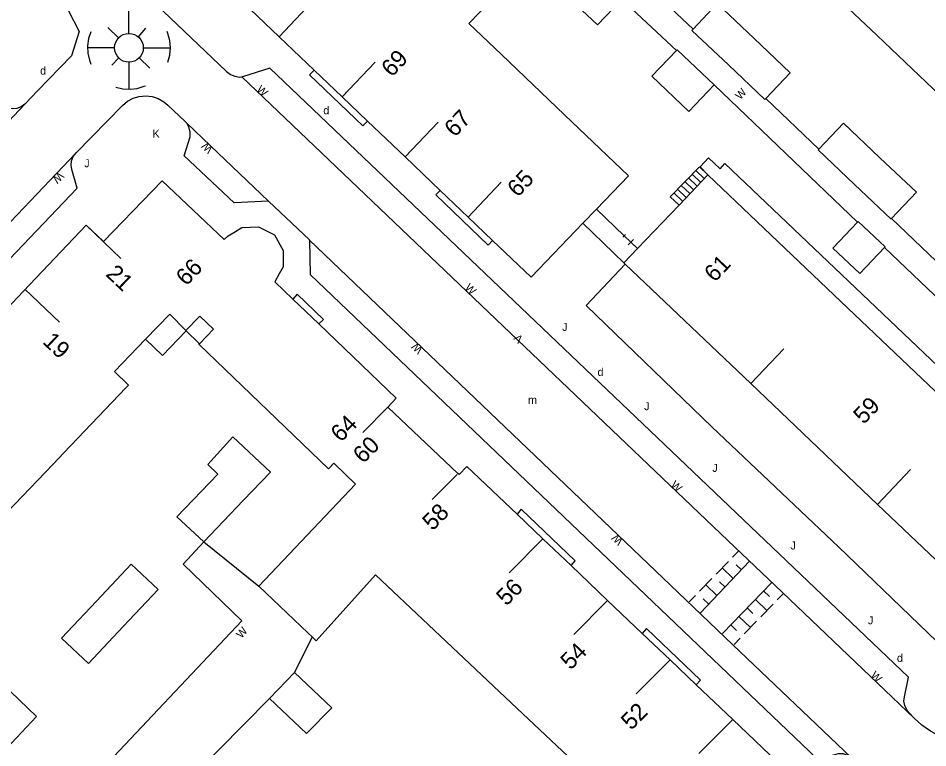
# Model space of a CAD drawing. Extents: x 134999 to 136502, y 457398 to 459002.
# Drawn here: x 135185.3 to 135242.1, y 458082.9 to 458128.5 of the extents above; entities that cross this region are included whole.
import ezdxf

# ---------------------------------------------------------------- set-up
doc = ezdxf.new("R2010")
doc.units = 0
for name, color, linetype in [('RI_DGTB_15', 7, 'Continuous'), ('RI_DGTB_2', 7, 'Continuous'), ('RI_DGTB_23', 7, 'Continuous'), ('RI_DGTB_28', 7, 'Continuous'), ('RI_DGTB_29', 7, 'Continuous'), ('RI_DGTB_30', 7, 'Continuous'), ('RI_DGTB_31', 7, 'Continuous'), ('RI_DGTB_35', 7, 'Continuous'), ('RI_DGTB_36', 7, 'Continuous'), ('RI_DGTB_43', 7, 'Continuous'), ('RI_DGTB_5', 7, 'Continuous'), ('RI_DGTB_53', 7, 'Continuous'), ('RI_DGTB_6', 7, 'Continuous'), ('RI_DGTB_7', 7, 'Continuous')]:
    doc.layers.add(name, color=color, linetype=linetype)

msp = doc.modelspace()

# ---------------------------------------------------------------- linework, layer by layer
at = {"layer": 'RI_DGTB_15'}
for p, q in [((135201.553, 458127.363), (135203.625, 458129.534)), ((135205.49, 458123.605), (135207.562, 458125.776)), ((135209.427, 458119.847), (135211.499, 458122.018)), ((135213.364, 458116.089), (135215.436, 458118.26)), ((135189.491, 458115.573), (135191.664, 458113.505)), ((135185.664, 458111.579), (135187.837, 458109.511)), ((135231.031, 458105.671), (135233.101, 458107.843)), ((135208.351, 458104.201), (135206.784, 458102.627)), ((135238.951, 458098.121), (135241.021, 458100.293)), ((135212.679, 458099.992), (135211.116, 458098.421)), ((135218.046, 458095.964), (135215.93, 458093.838)), ((135222.087, 458092.116), (135219.971, 458089.99)), ((135225.996, 458088.394), (135223.88, 458086.268)), ((135229.908, 458084.669), (135227.792, 458082.543))]:
    msp.add_line(p, q, dxfattribs=at)
at = {"layer": 'RI_DGTB_2'}
for p, q in [((135234.98, 458131.197), (135238.927, 458127.438)), ((135238.927, 458127.438), (135242.874, 458123.678)), ((135215.453, 458126.245), (135219.388, 458122.485)), ((135226.554, 458116.828), (135228.361, 458118.721)), ((135228.361, 458118.721), (135236.246, 458111.207)), ((135226.554, 458116.828), (135223.965, 458114.115)), ((135231.032, 458105.671), (135223.188, 458113.148)), ((135236.246, 458111.207), (135244.167, 458103.659)), ((135195.731, 458108.991), (135194.731, 458110.021)), ((135197.459, 458109.075), (135196.587, 458108.168)), ((135191.982, 458105.405), (135188.112, 458101.344)), ((135238.951, 458098.121), (135231.032, 458105.671)), ((135212.736, 458100.053), (135208.351, 458104.201)), ((135246.835, 458090.605), (135238.951, 458098.121)), ((135203.351, 458090.089), (135200.291, 458093.011)), ((135203.621, 458089.831), (135203.351, 458090.089)), ((135216.061, 458085.719), (135212, 458089.545)), ((135219.987, 458082.015), (135216.061, 458085.719)), ((135229.908, 458084.669), (135233.603, 458081.15))]:
    msp.add_line(p, q, dxfattribs=at)
for points in [[(135201.551, 458127.361), (135199.305, 458129.504)], [(135213.42, 458128.187), (135215.453, 458126.245)], [(135203.741, 458125.271), (135201.551, 458127.361)], [(135205.489, 458123.603), (135203.741, 458125.271)], [(135207.072, 458122.092), (135205.489, 458123.603)], [(135219.388, 458122.485), (135223.391, 458118.661), (135221.385, 458116.576)], [(135209.426, 458119.846), (135207.072, 458122.092)], [(135211.621, 458117.751), (135209.426, 458119.846)], [(135190.581, 458114.551), (135194.241, 458118.361), (135198.121, 458114.682), (135198.37, 458114.92), (135198.829, 458115.192)], [(135213.364, 458116.088), (135211.621, 458117.751)], [(135214.901, 458114.621), (135213.364, 458116.088)], [(135221.385, 458116.576), (135220.538, 458115.696)], [(135185.574, 458111.457), (135189.491, 458115.571), (135190.581, 458114.551)], [(135198.829, 458115.192), (135199.23, 458115.43), (135200.28, 458115.48), (135201.26, 458114.98), (135201.82, 458113.99), (135201.81, 458112.97), (135201.564, 458112.53)], [(135220.538, 458115.696), (135217.301, 458112.331), (135214.901, 458114.621)], [(135223.965, 458114.115), (135223.111, 458113.221)], [(135223.111, 458113.221), (135223.188, 458113.148)], [(135201.564, 458112.53), (135201.285, 458112.03)], [(135202.419, 458110.947), (135201.285, 458112.03)], [(135183.428, 458109.204), (135185.574, 458111.457)], [(135204.034, 458109.404), (135202.419, 458110.947)], [(135194.731, 458110.021), (135193.208, 458108.445)], [(135195.731, 458108.991), (135196.597, 458109.898), (135197.459, 458109.075)], [(135208.351, 458104.201), (135208.882, 458104.771), (135204.034, 458109.404)], [(135195.731, 458108.991), (135195.743, 458108.979)], [(135195.743, 458108.979), (135196.587, 458108.168)], [(135193.208, 458108.445), (135191.271, 458106.441), (135192.151, 458105.582), (135191.982, 458105.405)], [(135204.981, 458100.691), (135204.641, 458100.351), (135196.551, 458108.131), (135196.587, 458108.168)], [(135188.112, 458101.344), (135187.439, 458100.64)], [(135200.291, 458093.011), (135206.341, 458099.391), (135204.981, 458100.691)], [(135216.431, 458097.501), (135213.281, 458100.501), (135212.801, 458099.991), (135212.736, 458100.053)], [(135218.046, 458095.964), (135216.431, 458097.501)], [(135219.802, 458094.292), (135218.046, 458095.964)], [(135222.087, 458092.116), (135219.802, 458094.292)], [(135212, 458089.545), (135207.576, 458093.714), (135203.876, 458089.587), (135203.621, 458089.831)], [(135224.248, 458090.058), (135222.087, 458092.116)], [(135225.996, 458088.394), (135224.248, 458090.058)], [(135227.63, 458086.838), (135225.996, 458088.394)], [(135229.908, 458084.669), (135227.63, 458086.838)]]:
    msp.add_lwpolyline(points, dxfattribs=at)
at = {"layer": 'RI_DGTB_23'}
msp.add_line((135223.111, 458113.221), (135220.538, 458115.696), dxfattribs=at)
at = {"layer": 'RI_DGTB_28'}
for p, q in [((135227.603, 458119.003), (135228.133, 458118.487)), ((135227.147, 458118.534), (135227.677, 458118.018)), ((135227.375, 458118.769), (135227.905, 458118.253)), ((135226.462, 458117.831), (135226.992, 458117.315)), ((135226.69, 458118.066), (135227.22, 458117.55)), ((135226.918, 458118.3), (135227.448, 458117.784)), ((135226.234, 458117.597), (135226.764, 458117.081))]:
    msp.add_line(p, q, dxfattribs=at)
msp.add_lwpolyline([(135228.361, 458118.721), (135227.831, 458119.237), (135226.005, 458117.362), (135226.554, 458116.828)], dxfattribs=at)
at = {"layer": 'RI_DGTB_31'}
for p, q in [((135192.172, 458127.57), (135192.176, 458129.26)), ((135191.522, 458127.292), (135190.846, 458127.938)), ((135192.763, 458127.348), (135193.238, 458127.891)), ((135191.273, 458126.671), (135189.587, 458126.671)), ((135193.071, 458126.671), (135194.766, 458126.671)), ((135191.512, 458126.028), (135191.097, 458125.575)), ((135192.172, 458125.773), (135192.172, 458124.081)), ((135192.805, 458126.033), (135193.483, 458125.399)), ((135229.893, 458094.819), (135230.279, 458095.219)), ((135227.895, 458091.343), (135230.96, 458094.569)), ((135228.865, 458093.753), (135229.636, 458094.553)), ((135229.936, 458093.491), (135229.25, 458094.153)), ((135230.447, 458094.029), (135230.116, 458094.347)), ((135227.836, 458092.686), (135228.607, 458093.486)), ((135228.916, 458092.417), (135228.222, 458093.086)), ((135229.426, 458092.954), (135229.087, 458093.281)), ((135232.353, 458093.248), (135229.268, 458090.05)), ((135227.193, 458092.02), (135227.579, 458092.42)), ((135228.405, 458091.88), (135228.058, 458092.215)), ((135231.324, 458092.182), (135232.044, 458091.488)), ((135231.839, 458092.715), (135232.198, 458092.368)), ((135233.072, 458092.554), (135232.686, 458092.154)), ((135230.81, 458091.649), (135231.17, 458091.302)), ((135232.429, 458091.888), (135231.658, 458091.088)), ((135230.296, 458091.116), (135231.015, 458090.422)), ((135229.782, 458090.583), (135230.142, 458090.236)), ((135231.401, 458090.822), (135230.63, 458090.022)), ((135230.373, 458089.756), (135229.987, 458089.356))]:
    msp.add_line(p, q, dxfattribs=at)
for points in [[(135189.791, 458127.678), (135189.652, 458127.246), (135189.59, 458126.795), (135189.608, 458126.341), (135189.705, 458125.897), (135189.801, 458125.639)], [(135194.605, 458125.773), (135194.725, 458126.212), (135194.766, 458126.665), (135194.727, 458127.118), (135194.609, 458127.557), (135194.558, 458127.687)], [(135191.346, 458124.218), (135191.788, 458124.111), (135192.242, 458124.082), (135192.693, 458124.133), (135193.129, 458124.263), (135193.213, 458124.298)]]:
    msp.add_lwpolyline(points, dxfattribs=at)
msp.add_circle((135192.172, 458126.671), 0.899, dxfattribs=at)
at = {"layer": 'RI_DGTB_5'}
for points in [[(135213.42, 458128.187), (135214.76, 458129.59), (135212.858, 458131.407), (135211.518, 458130.004)], [(135184.543, 458097.609), (135187.439, 458100.64)]]:
    msp.add_lwpolyline(points, dxfattribs=at)
at = {"layer": 'RI_DGTB_53'}
for p, q in [((135224.147, 458130.944), (135227.439, 458127.844)), ((135226.388, 458126.495), (135222.982, 458129.719)), ((135237.713, 458115.771), (135228.751, 458124.351)), ((135231.974, 458123.497), (135235.295, 458120.338)), ((135164.731, 458101.091), (135185.671, 458123.141)), ((135188.872, 458120.098), (135167.789, 458097.96)), ((135221.385, 458116.576), (135223.12, 458114.91)), ((135239.835, 458115.987), (135243.101, 458112.861)), ((135223.199, 458114.994), (135223.041, 458114.826)), ((135223.96, 458114.12), (135223.12, 458114.91)), ((135223.12, 458114.91), (135223.965, 458114.115)), ((135223.698, 458114.684), (135223.381, 458114.347)), ((135224.039, 458114.204), (135223.881, 458114.036)), ((135245.516, 458108.317), (135239.391, 458114.191)), ((135196.847, 458095.777), (135200.291, 458093.011)), ((135203.621, 458089.831), (135202.512, 458087.618))]:
    msp.add_line(p, q, dxfattribs=at)
for points in [[(135190.027, 458133.596), (135190.024, 458133.423), (135190.097, 458133.136), (135190.244, 458132.878), (135190.38, 458132.73), (135198.28, 458125.19), (135198.511, 458125.004), (135198.784, 458124.886), (135199.078, 458124.844), (135199.226, 458124.853)], [(135187.25, 458130.091), (135187.3, 458130.04), (135188.37, 458129.02), (135189.06, 458127.69), (135188.59, 458126.17), (135186.46, 458123.97), (135185.671, 458123.141)], [(135241.242, 458084.757), (135240.922, 458085.117), (135240.778, 458085.287), (135240.655, 458085.54), (135240.609, 458085.818), (135240.642, 458086.097), (135240.902, 458087.317), (135200.986, 458125.394), (135199.27, 458124.86), (135199.226, 458124.853)], [(135199.226, 458124.853), (135229.598, 458095.869)], [(135188.872, 458120.098), (135191.77, 458123.07), (135192.081, 458123.324), (135192.435, 458123.511), (135192.82, 458123.625), (135193.219, 458123.66), (135193.618, 458123.615), (135194, 458123.492), (135194.35, 458123.297), (135194.6, 458123.09), (135195.68, 458122.06), (135195.783, 458121.952)], [(135185.671, 458123.141), (135185.433, 458122.969), (135185.158, 458122.868), (135184.865, 458122.845), (135184.681, 458122.871), (135183.561, 458123.121), (135164.601, 458103.261), (135164.971, 458102.091), (135165.013, 458101.807), (135164.975, 458101.523), (135164.86, 458101.259), (135164.731, 458101.091)], [(135200.9, 458117.08), (135198.75, 458116.97), (135195.63, 458119.91), (135195.99, 458121.11), (135196.007, 458121.394), (135195.945, 458121.671), (135195.808, 458121.92), (135195.783, 458121.952)], [(135195.783, 458121.952), (135197.26, 458120.54), (135200.9, 458117.08)], [(135167.789, 458097.96), (135167.991, 458098.137), (135168.237, 458098.247), (135168.504, 458098.28), (135168.749, 458098.24), (135169.923, 458097.946), (135188.939, 458117.9), (135188.609, 458119.06), (135188.559, 458119.333), (135188.588, 458119.608), (135188.695, 458119.864), (135188.872, 458120.098)], [(135203.46, 458114.638), (135203.46, 458114.66), (135200.9, 458117.08)], [(135203.46, 458114.638), (135203.49, 458112.49), (135235.19, 458082.21), (135236.37, 458082.51), (135236.518, 458082.54), (135236.799, 458082.536), (135237.067, 458082.452), (135237.301, 458082.297)], [(135203.46, 458114.638), (135226.504, 458092.615)], [(135246.835, 458090.605), (135244.331, 458087.941), (135236.521, 458095.471), (135228.631, 458102.941), (135220.751, 458110.561), (135223.188, 458113.148)], [(135184.201, 458082.531), (135186.43, 458080.43), (135189.84, 458080.88), (135199.23, 458090.84), (135195.57, 458094.39), (135196.847, 458095.777)], [(135229.598, 458095.869), (135232.99, 458092.632)], [(135259.048, 458094.977), (135251.482, 458086.997), (135248.952, 458084.377), (135248.819, 458084.264), (135248.31, 458083.896), (135247.758, 458083.595), (135247.172, 458083.367), (135247.002, 458083.287), (135246.39, 458083.14), (135245.714, 458083.057), (135245.032, 458083.054), (135244.356, 458083.13), (135243.692, 458083.285), (135243.052, 458083.517), (135242.862, 458083.617), (135242.842, 458083.626), (135242.264, 458083.937), (135241.728, 458084.316), (135241.242, 458084.757)], [(135226.504, 458092.615), (135229.919, 458089.351)], [(135232.99, 458092.632), (135241.242, 458084.757)], [(135229.919, 458089.351), (135237.301, 458082.297)], [(135200.96, 458085.99), (135194.63, 458079.56), (135195.501, 458079.42), (135196.355, 458079.202), (135197.186, 458078.908), (135197.987, 458078.54), (135198.751, 458078.1), (135199.473, 458077.593), (135199.69, 458077.42), (135201.03, 458076), (135201.475, 458075.579), (135201.97, 458075.219), (135202.509, 458074.927), (135203.08, 458074.707), (135203.676, 458074.564), (135204.285, 458074.499), (135204.897, 458074.515), (135205.25, 458074.56)]]:
    msp.add_lwpolyline(points, dxfattribs=at)
at = {"layer": 'RI_DGTB_6'}
msp.add_line((135200.96, 458085.99), (135202.512, 458087.618), dxfattribs=at)
for points in [[(135222.982, 458129.719), (135221.451, 458128.111), (135219.171, 458130.281)], [(135231.222, 458127.27), (135228.941, 458129.431), (135227.439, 458127.844)], [(135229.641, 458125.601), (135227.361, 458127.761), (135227.439, 458127.844)], [(135231.974, 458123.497), (135233.501, 458125.111), (135231.222, 458127.27)], [(135228.751, 458124.351), (135227.171, 458122.691), (135224.861, 458124.891), (135226.388, 458126.495)], [(135228.751, 458124.351), (135226.441, 458126.551), (135226.388, 458126.495)], [(135231.974, 458123.497), (135231.921, 458123.441), (135229.641, 458125.601)], [(135239.11, 458119.797), (135236.821, 458121.961), (135235.295, 458120.338)], [(135237.526, 458118.121), (135235.241, 458120.281), (135235.295, 458120.338)], [(135239.835, 458115.987), (135241.391, 458117.641), (135239.11, 458119.797)], [(135239.835, 458115.987), (135239.811, 458115.961), (135237.526, 458118.121)], [(135239.391, 458114.191), (135237.841, 458112.551), (135236.161, 458114.141), (135237.713, 458115.771)], [(135239.391, 458114.191), (135239.431, 458114.221), (135237.756, 458115.816), (135237.713, 458115.771)], [(135199.316, 458098.367), (135201.011, 458100.144), (135198.671, 458102.341), (135197.101, 458100.611), (135197.721, 458100.011)], [(135197.721, 458100.011), (135195.171, 458097.341), (135196.847, 458095.777)], [(135196.847, 458095.777), (135199.316, 458098.367)], [(135190.137, 458092.072), (135192.311, 458094.381), (135193.991, 458092.801), (135191.816, 458090.491)], [(135189.641, 458088.181), (135187.961, 458089.761), (135190.137, 458092.072)], [(135191.816, 458090.491), (135189.641, 458088.181)], [(135200.96, 458085.99), (135203.271, 458083.791), (135204.861, 458085.41), (135202.512, 458087.618)], [(135184.201, 458082.531), (135186.401, 458084.851), (135184.761, 458086.421), (135182.624, 458084.167)]]:
    msp.add_lwpolyline(points, dxfattribs=at)
at = {"layer": 'RI_DGTB_7'}
for points in [[(135207.072, 458122.092), (135206.791, 458121.801), (135203.461, 458124.981), (135203.741, 458125.271)], [(135228.361, 458118.721), (135227.871, 458119.221), (135228.401, 458119.791), (135229.121, 458119.101), (135229.411, 458119.441), (135253.471, 458096.531), (135253.873, 458096.149)], [(135214.901, 458114.621), (135214.621, 458114.331), (135211.351, 458117.471), (135211.621, 458117.751)], [(135204.034, 458109.404), (135204.331, 458109.691), (135202.691, 458111.261), (135202.419, 458110.947)], [(135193.208, 458108.445), (135194.268, 458107.434), (135195.743, 458108.979)], [(135219.802, 458094.292), (135220.061, 458094.591), (135216.681, 458097.821), (135216.431, 458097.501)], [(135227.63, 458086.838), (135227.891, 458087.141), (135224.511, 458090.371), (135224.248, 458090.058)]]:
    msp.add_lwpolyline(points, dxfattribs=at)

# ---------------------------------------------------------------- texts
at = {"layer": 'RI_DGTB_29'}
for p in [(135186.621, 458124.992), (135204.321, 458122.512), (135221.461, 458106.152), (135240.171, 458088.272)]:
    msp.add_text('d', height=0.5, rotation=359.9997, dxfattribs=at).set_placement(p)
at = {"layer": 'RI_DGTB_30'}
for s, height, rotation, p in [('W', 0.5, 317.7258, (135200.112, 458124.01)), ('W', 0.5, 47.121, (135230.381, 458123.389)), ('K', 0.5, 359.9997, (135193.651, 458121.052)), ('W', 0.5, 136.4523, (135197.464, 458120.386)), ('W', 0.5, 224.9992, (135187.803, 458118.944)), ('W', 0.5, 314.9996, (135213.125, 458111.628)), ('V', 0.5, 135.6573, (135216.85, 458108.511)), ('W', 0.499, 136.9079, (135210.58, 458107.847)), ('W', 0.5, 317.7258, (135225.992, 458099.28)), ('W', 0.5, 135.9379, (135223.096, 458095.879)), ('W', 0.5, 49.3985, (135199.208, 458089.708)), ('W', 0.5, 314.9996, (135238.485, 458087.388))]:
    msp.add_text(s, height=height, rotation=rotation, dxfattribs=at).set_placement(p)
at = {"layer": 'RI_DGTB_31'}
for p in [(135189.381, 458119.202), (135219.251, 458108.972), (135224.371, 458104.012), (135228.631, 458100.152), (135233.521, 458095.302), (135238.361, 458090.622)]:
    msp.add_text('J', height=0.5, rotation=359.9997, dxfattribs=at).set_placement(p)
at = {"layer": 'RI_DGTB_35'}
for s, rotation, p in [('65', 46.34, (135216.474, 458117.277)), ('66', 46.34, (135195.761, 458111.73)), ('61', 46.3701, (135228.781, 458111.966)), ('21', 316.4031, (135190.67, 458112.456)), ('64', 45.1285, (135205.416, 458101.963))]:
    msp.add_text(s, height=1.054, rotation=rotation, dxfattribs=at).set_placement(p)
at = {"layer": 'RI_DGTB_36'}
for s, rotation, p in [('69', 46.34, (135208.599, 458124.792)), ('67', 46.34, (135212.538, 458121.035)), ('19', 316.4031, (135186.725, 458108.231)), ('59', 46.3701, (135238.098, 458103.083)), ('60', 45.1372, (135206.811, 458100.627)), ('58', 45.1372, (135211.146, 458096.426)), ('56', 45.1372, (135215.766, 458091.728)), ('54', 45.1372, (135219.775, 458087.725)), ('52', 45.1372, (135223.562, 458083.959))]:
    msp.add_text(s, height=1.054, rotation=rotation, dxfattribs=at).set_placement(p)
at = {"layer": 'RI_DGTB_43'}
msp.add_text('m', height=0.5, dxfattribs=at).set_placement((135217.118, 458104.404))

doc.saveas('drawing.dxf')
